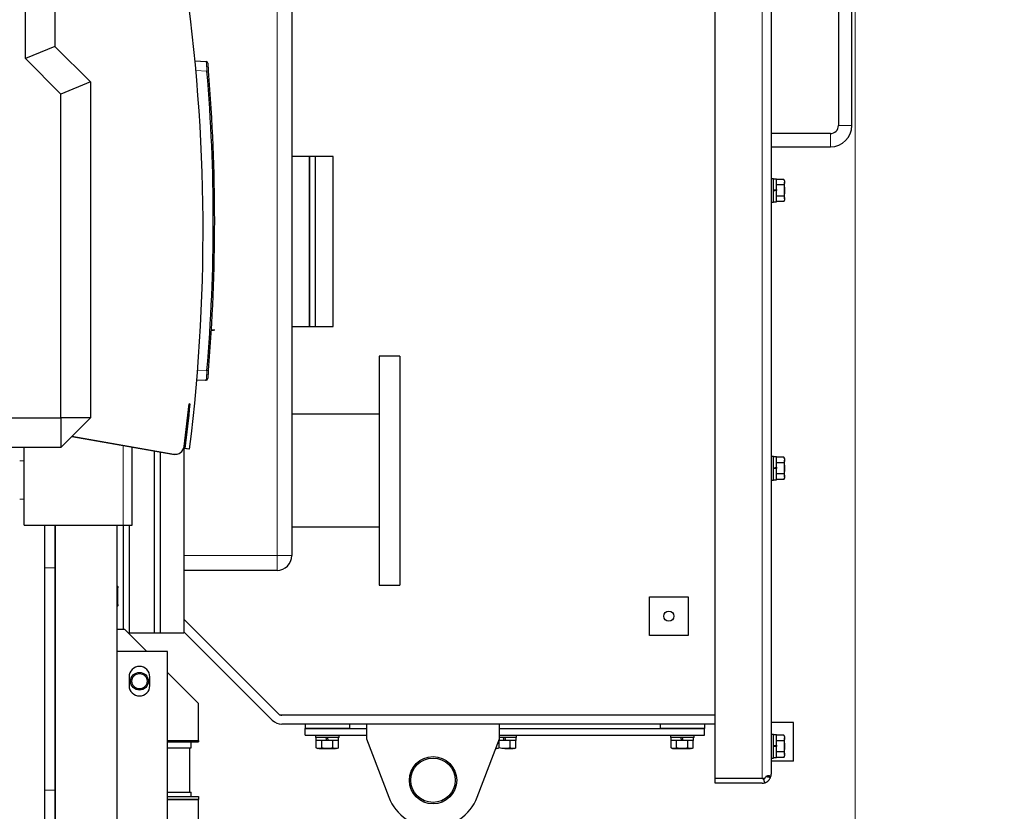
# Model space of a CAD drawing. Header units: millimetres. Extents: x 0 to 29700, y -16 to 21000.
# Tile 286 of 357: x 15467 to 16133, y 17517 to 18053. Entities that reach past the tile are written whole.
import ezdxf

# ---------------------------------------------------------------- set-up
doc = ezdxf.new("R2010")
doc.units = ezdxf.units.MM
doc.layers.add('1', color=7, linetype='Continuous', true_color=0xffffff)
doc.layers.add('254', color=7, linetype='Continuous', true_color=0xffffff)
doc.styles.add('latin_extended', font='simplex.shx')
doc.dimstyles.get("Standard").update_dxf_attribs({"dimtxt": 0.18, "dimasz": 0.18, "dimexe": 0.18, "dimexo": 0.0625, "dimgap": 0.09, "dimtad": 0, "dimtih": 1, "dimtoh": 1, "dimdec": 4, "dimzin": 0, "dimdsep": 46, "dimtxsty": 'Standard', "dimcen": 0.09, "dimadec": 0, "dimazin": 0, "dimtfac": 1, "dimtdec": 4, "dimtofl": 0, "dimtmove": 0, "dimatfit": 3, "dimfxl": 1, "dimtolj": 1, "dimtzin": 0, "dimarcsym": 0})

# ---------------------------------------------------------------- blocks, each defined once
blk = doc.blocks.new('_U1')
at = {"layer": '254', "color": 3, "linetype": 'Continuous', "lineweight": 13, "transparency": 16777216}
for p, q in [((15174.15, 19246.3), (16798.81, 19246.3)), ((16748.81, 19071.3), (16748.81, 16998.8)), ((14722.15, 16823.8), (16798.81, 16823.8))]:
    blk.add_line(p, q, dxfattribs=at)
at = {"layer": '254', "color": 3, "transparency": 16777216}
for points in [[(16777.98, 19071.3), (16719.64, 19071.3), (16748.81, 19246.3)], [(16719.64, 16998.8), (16777.98, 16998.8), (16748.81, 16823.8)]]:
    blk.add_solid(points, dxfattribs=at)
at = {"layer": 'Defpoints', "color": 0, "transparency": 16777216}
for p in [(15124.15, 19246.3), (14672.15, 16823.8), (16748.81, 16823.8)]:
    blk.add_point(p, dxfattribs=at)
at = {"layer": '254', "color": 2, "lineweight": 13, "transparency": 16777216, "insert": (16486.31, 17475.61), "char_height": 175, "attachment_point": 1, "rotation": 90, "style": 'latin_extended'}
blk.add_mtext('\\A1;2422', dxfattribs=at)
blk = doc.blocks.new('_U3')
at = {"layer": '254', "color": 3, "linetype": 'Continuous', "lineweight": 13, "transparency": 16777216}
for p, q in [((13247.15, 17784.3), (13247.15, 19796.3)), ((16032.15, 16012.3), (16032.15, 19796.3)), ((13422.15, 19746.3), (15857.15, 19746.3))]:
    blk.add_line(p, q, dxfattribs=at)
at = {"layer": '254', "color": 3, "transparency": 16777216}
for points in [[(13422.15, 19775.47), (13422.15, 19717.14), (13247.15, 19746.3)], [(15857.15, 19717.14), (15857.15, 19775.47), (16032.15, 19746.3)]]:
    blk.add_solid(points, dxfattribs=at)
at = {"layer": 'Defpoints', "color": 0, "transparency": 16777216}
for p in [(16032.15, 19746.3), (13247.15, 17734.3), (16032.15, 15962.3)]:
    blk.add_point(p, dxfattribs=at)
at = {"layer": '254', "color": 2, "lineweight": 13, "transparency": 16777216, "insert": (14331.32, 20008.8), "char_height": 175, "attachment_point": 1, "style": 'latin_extended'}
blk.add_mtext('\\A1;2785', dxfattribs=at)

msp = doc.modelspace()

# ---------------------------------------------------------------- linework, layer by layer
at = {"layer": '1', "color": 2, "linetype": 'Continuous', "lineweight": 25}
for p, q in [((15937.35, 17539.505), (15937.35, 18523.101)), ((15975.35, 18520.103), (15975.35, 17542.503)), ((15651.15, 18255.303), (15651.15, 17690.303)), ((15490.987, 18113.804), (15490.987, 18034.804)), ((15470.987, 18026.52), (15470.987, 18093.804)), ((16020.85, 18081.303), (16020.85, 17981.303)), ((16029.85, 17981.303), (16029.85, 18081.303)), ((15490.987, 18034.804), (15470.987, 18026.52)), ((15490.987, 18034.804), (15514.987, 18010.804)), ((15494.987, 18002.52), (15470.987, 18026.52)), ((15585.681, 18025.042), (15593.298, 18024.642)), ((15514.987, 18010.804), (15494.987, 18002.52)), ((15514.987, 18010.804), (15514.987, 17783.535)), ((15494.987, 17783.535), (15494.987, 18002.52)), ((16015.35, 17975.803), (15975.35, 17975.803)), ((15975.35, 17966.803), (16015.35, 17966.803)), ((15663.15, 17960.303), (15651.15, 17960.303)), ((15663.15, 17960.303), (15663.15, 17845.303)), ((15663.15, 17845.303), (15663.15, 17960.303)), ((15667.15, 17960.303), (15663.15, 17960.303)), ((15667.15, 17845.303), (15667.15, 17960.303)), ((15667.15, 17845.303), (15667.15, 17960.303)), ((15679.15, 17960.303), (15667.15, 17960.303)), ((15679.15, 17845.303), (15679.15, 17960.303)), ((15976.95, 17945.303), (15975.35, 17945.303)), ((15976.95, 17929.303), (15976.95, 17945.303)), ((15978.95, 17945.003), (15976.95, 17945.003)), ((15978.95, 17938.066), (15978.95, 17945.003)), ((15983.869, 17944.809), (15978.95, 17944.809)), ((15984.45, 17943.803), (15983.869, 17944.809)), ((15976.95, 17937.713), (15978.95, 17938.066)), ((15983.869, 17941.056), (15978.95, 17941.056)), ((15978.95, 17938.066), (15978.95, 17937.246)), ((15984.45, 17943.803), (15984.45, 17942.932)), ((15984.45, 17937.303), (15984.45, 17942.932)), ((15978.95, 17937.246), (15976.95, 17936.893)), ((15978.95, 17929.603), (15978.95, 17937.246)), ((15983.869, 17933.55), (15978.95, 17933.55)), ((15984.45, 17931.674), (15984.45, 17937.303)), ((15984.45, 17931.674), (15984.45, 17930.803)), ((15975.35, 17929.303), (15976.95, 17929.303)), ((15976.95, 17929.603), (15978.95, 17929.603)), ((15983.869, 17929.798), (15978.95, 17929.798)), ((15983.869, 17929.798), (15984.45, 17930.803)), ((15651.15, 17845.303), (15663.15, 17845.303)), ((15663.15, 17845.303), (15667.15, 17845.303)), ((15667.15, 17845.303), (15679.15, 17845.303)), ((15596.728, 17842.849), (15598.226, 17842.849)), ((15596.734, 17842.936), (15599.012, 17842.936)), ((15598.226, 17842.849), (15598.226, 17842.937)), ((15710.15, 17825.303), (15710.15, 17670.303)), ((15724.15, 17825.303), (15710.15, 17825.303)), ((15724.15, 17825.303), (15724.15, 17670.303)), ((15592.512, 17808.953), (15586.876, 17808.658)), ((15593.298, 17809.041), (15586.88, 17808.705)), ((15592.512, 17808.953), (15592.811, 17809.015)), ((15578.318, 17764.078), (15581.852, 17792.862)), ((15582.411, 17792.794), (15581.852, 17792.862)), ((15710.149, 17785.953), (15651.15, 17785.953)), ((15327.998, 17783.535), (15494.987, 17783.535)), ((15514.987, 17783.535), (15494.987, 17763.535)), ((15514.987, 17783.535), (15494.987, 17783.535)), ((15494.987, 17783.535), (15494.987, 17763.535)), ((15502.491, 17771.037), (15571.321, 17758.901)), ((15502.299, 17770.845), (15570.535, 17758.813)), ((15494.987, 17763.535), (15347.998, 17763.535)), ((15470.15, 17710.807), (15470.15, 17763.537)), ((15543.15, 17710.807), (15543.15, 17763.645)), ((15558.15, 17760.999), (15558.15, 17637.803)), ((15558.15, 17760.999), (15558.15, 17637.803)), ((15562.15, 17760.298), (15562.15, 17637.803)), ((15562.15, 17760.298), (15562.15, 17637.803)), ((15578.15, 17763.229), (15578.15, 17637.803)), ((15578.291, 17762.682), (15578.291, 17762.682)), ((15581.268, 17762.308), (15578.291, 17762.677)), ((15582.054, 17762.396), (15579.076, 17762.765)), ((15976.95, 17757.303), (15975.35, 17757.303)), ((15976.95, 17741.303), (15976.95, 17757.303)), ((15978.95, 17757.003), (15976.95, 17757.003)), ((15978.95, 17750.066), (15978.95, 17757.003)), ((15983.869, 17756.809), (15978.95, 17756.809)), ((15983.869, 17753.056), (15978.95, 17753.056)), ((15984.45, 17755.803), (15983.869, 17756.809)), ((15984.45, 17755.803), (15984.45, 17754.932)), ((15984.45, 17749.303), (15984.45, 17754.932)), ((15976.95, 17749.713), (15978.95, 17750.066)), ((15978.95, 17749.246), (15976.95, 17748.893)), ((15978.95, 17750.066), (15978.95, 17749.246)), ((15978.95, 17741.603), (15978.95, 17749.246)), ((15983.869, 17745.55), (15978.95, 17745.55)), ((15984.45, 17743.674), (15984.45, 17749.303)), ((15975.35, 17741.303), (15976.95, 17741.303)), ((15976.95, 17741.603), (15978.95, 17741.603)), ((15983.869, 17741.798), (15978.95, 17741.798)), ((15983.869, 17741.798), (15984.45, 17742.803)), ((15984.45, 17743.674), (15984.45, 17742.803)), ((15470.15, 17710.807), (15537.15, 17710.807)), ((15484.15, 17682.034), (15484.15, 17710.808)), ((15491.15, 17682.034), (15491.15, 17710.808)), ((15491.151, 17710.798), (15491.151, 17298.625)), ((15533.151, 17298.625), (15533.151, 17710.798)), ((15537.15, 17710.809), (15537.15, 17640.312)), ((15537.15, 17710.807), (15543.15, 17710.807)), ((15541.15, 17710.812), (15541.15, 17637.803)), ((15541.15, 17710.812), (15541.15, 17637.803)), ((15651.15, 17709.653), (15710.149, 17709.653)), ((15484.15, 17531.579), (15484.15, 17682.034)), ((15491.15, 17531.579), (15491.15, 17682.034)), ((15641.15, 17680.303), (15578.15, 17680.303)), ((15533.45, 17669.303), (15533.151, 17669.821)), ((15533.45, 17669.303), (15533.45, 17668.432)), ((15533.45, 17662.803), (15533.45, 17668.432)), ((15710.15, 17670.303), (15724.15, 17670.303)), ((15533.45, 17657.174), (15533.45, 17662.803)), ((15893.15, 17662.303), (15919.15, 17662.303)), ((15893.15, 17636.303), (15893.15, 17662.303)), ((15919.15, 17662.303), (15919.15, 17636.303)), ((15533.151, 17655.786), (15533.45, 17656.303)), ((15533.45, 17657.174), (15533.45, 17656.303)), ((15643.15, 17582.303), (15578.15, 17647.303)), ((15642.212, 17583.24), (15578.15, 17647.303)), ((15538.15, 17640.303), (15533.151, 17640.303)), ((15553.15, 17625.302), (15538.15, 17640.303)), ((15637.97, 17578.998), (15578.151, 17638.817)), ((15541.15, 17637.803), (15540.65, 17637.803)), ((15558.15, 17637.803), (15541.15, 17637.803)), ((15562.15, 17637.803), (15558.15, 17637.803)), ((15578.15, 17637.803), (15562.15, 17637.803)), ((15919.15, 17636.303), (15893.15, 17636.303)), ((15567.15, 17625.303), (15533.151, 17625.303)), ((15567.15, 17465.303), (15567.15, 17625.303)), ((15588.15, 17590.303), (15567.15, 17611.303)), ((15541.15, 17608.303), (15541.15, 17602.303)), ((15555.15, 17602.303), (15555.15, 17608.303)), ((15588.15, 17565.303), (15588.15, 17590.303)), ((15937.345, 17582.303), (15643.15, 17582.303)), ((15937.347, 17582.303), (15644.475, 17582.303)), ((15937.347, 17576.303), (15644.475, 17576.303)), ((15660.15, 17576.303), (15660.15, 17573.303)), ((15690.15, 17573.303), (15660.15, 17573.303)), ((15660.15, 17568.803), (15660.15, 17573.303)), ((15660.15, 17573.303), (15701.654, 17573.303)), ((15690.15, 17576.303), (15690.15, 17573.303)), ((15690.15, 17576.303), (15690.15, 17573.303)), ((15690.15, 17573.303), (15701.65, 17573.303)), ((15791.65, 17576.303), (15701.65, 17576.303)), ((15701.65, 17576.303), (15701.65, 17566.303)), ((15791.65, 17566.303), (15791.65, 17576.303)), ((15791.652, 17573.303), (15900.15, 17573.303)), ((15791.652, 17573.303), (15930.15, 17573.303)), ((15900.15, 17576.303), (15900.15, 17573.303)), ((15900.15, 17576.303), (15900.15, 17573.303)), ((15930.15, 17573.303), (15900.15, 17573.303)), ((15930.15, 17576.303), (15930.15, 17573.303)), ((15930.15, 17568.803), (15930.15, 17573.303)), ((15990.35, 17577.303), (15975.35, 17577.303)), ((15990.35, 17551.303), (15990.35, 17577.303)), ((15567.15, 17565.303), (15588.15, 17565.303)), ((15567.15, 17565.303), (15588.15, 17565.303)), ((15588.15, 17565.303), (15588.15, 17564.303)), ((15660.15, 17568.803), (15701.654, 17568.803)), ((15667.15, 17568.803), (15667.15, 17567.203)), ((15683.15, 17567.203), (15667.15, 17567.203)), ((15667.45, 17567.203), (15667.45, 17565.203)), ((15674.74, 17565.203), (15667.45, 17565.203)), ((15667.644, 17560.284), (15667.644, 17565.203)), ((15671.397, 17560.284), (15671.397, 17565.203)), ((15674.74, 17565.203), (15674.387, 17567.203)), ((15675.56, 17565.203), (15674.74, 17565.203)), ((15675.207, 17567.203), (15675.56, 17565.203)), ((15682.85, 17565.203), (15675.56, 17565.203)), ((15678.902, 17560.284), (15678.902, 17565.203)), ((15682.655, 17560.284), (15682.655, 17565.203)), ((15682.85, 17565.203), (15682.85, 17567.203)), ((15683.15, 17567.203), (15683.15, 17568.803)), ((15701.65, 17566.303), (15716.769, 17526.852)), ((15776.53, 17526.852), (15791.65, 17566.303)), ((15794.74, 17565.203), (15791.228, 17565.203)), ((15791.397, 17560.284), (15791.397, 17565.203)), ((15803.15, 17567.203), (15791.649, 17567.203)), ((15791.652, 17568.803), (15930.15, 17568.803)), ((15794.74, 17565.203), (15794.387, 17567.203)), ((15795.56, 17565.203), (15794.74, 17565.203)), ((15795.207, 17567.203), (15795.56, 17565.203)), ((15802.85, 17565.203), (15795.56, 17565.203)), ((15798.902, 17560.284), (15798.902, 17565.203)), ((15802.655, 17560.284), (15802.655, 17565.203)), ((15802.85, 17565.203), (15802.85, 17567.203)), ((15803.15, 17567.203), (15803.15, 17568.803)), ((15907.15, 17568.803), (15907.15, 17567.203)), ((15923.15, 17567.203), (15907.15, 17567.203)), ((15907.45, 17567.203), (15907.45, 17565.203)), ((15914.74, 17565.203), (15907.45, 17565.203)), ((15907.644, 17560.284), (15907.644, 17565.203)), ((15911.397, 17560.284), (15911.397, 17565.203)), ((15914.74, 17565.203), (15914.387, 17567.203)), ((15915.56, 17565.203), (15914.74, 17565.203)), ((15915.207, 17567.203), (15915.56, 17565.203)), ((15922.85, 17565.203), (15915.56, 17565.203)), ((15918.902, 17560.284), (15918.902, 17565.203)), ((15922.655, 17560.284), (15922.655, 17565.203)), ((15922.85, 17565.203), (15922.85, 17567.203)), ((15923.15, 17567.203), (15923.15, 17568.803)), ((15976.95, 17569.303), (15975.35, 17569.303)), ((15976.95, 17553.303), (15976.95, 17569.303)), ((15978.95, 17569.003), (15976.95, 17569.003)), ((15978.95, 17562.066), (15978.95, 17569.003)), ((15983.869, 17568.809), (15978.95, 17568.809)), ((15983.869, 17565.056), (15978.95, 17565.056)), ((15984.45, 17567.803), (15983.869, 17568.809)), ((15984.45, 17567.803), (15984.45, 17566.932)), ((15984.45, 17561.303), (15984.45, 17566.932)), ((15567.15, 17564.303), (15588.15, 17564.303)), ((15567.152, 17560.303), (15583.15, 17560.303)), ((15582.15, 17530.303), (15582.15, 17560.303)), ((15583.15, 17560.303), (15583.15, 17564.303)), ((15667.644, 17560.284), (15668.65, 17559.703)), ((15669.52, 17559.703), (15668.65, 17559.703)), ((15669.52, 17559.703), (15675.15, 17559.703)), ((15675.15, 17559.703), (15680.779, 17559.703)), ((15681.65, 17559.703), (15680.779, 17559.703)), ((15681.65, 17559.703), (15682.655, 17560.284)), ((15789.12, 17559.703), (15789.52, 17559.703)), ((15795.15, 17559.703), (15800.779, 17559.703)), ((15801.65, 17559.703), (15800.779, 17559.703)), ((15801.65, 17559.703), (15802.655, 17560.284)), ((15907.644, 17560.284), (15908.65, 17559.703)), ((15908.65, 17559.703), (15909.52, 17559.703)), ((15909.52, 17559.703), (15915.15, 17559.703)), ((15915.15, 17559.703), (15920.779, 17559.703)), ((15921.65, 17559.703), (15920.779, 17559.703)), ((15921.65, 17559.703), (15922.655, 17560.284)), ((15976.95, 17561.713), (15978.95, 17562.066)), ((15978.95, 17561.246), (15976.95, 17560.893)), ((15978.95, 17562.066), (15978.95, 17561.246)), ((15978.95, 17553.603), (15978.95, 17561.246)), ((15984.45, 17555.674), (15984.45, 17561.303)), ((15975.35, 17553.303), (15976.95, 17553.303)), ((15990.35, 17551.303), (15975.35, 17551.303)), ((15976.95, 17553.603), (15978.95, 17553.603)), ((15983.869, 17557.55), (15978.95, 17557.55)), ((15983.869, 17553.798), (15978.95, 17553.798)), ((15983.869, 17553.798), (15984.45, 17554.803)), ((15984.45, 17555.674), (15984.45, 17554.803)), ((15491.149, 17539.517), (15491.15, 17539.52)), ((15969.15, 17539.505), (15937.35, 17539.505)), ((15969.15, 17539.503), (15937.35, 17539.503)), ((15937.35, 17536.303), (15937.35, 17539.503)), ((15969.15, 17539.505), (15970.951, 17539.505)), ((15970.061, 17539.503), (15969.15, 17539.503)), ((15970.951, 17536.571), (15970.061, 17539.503)), ((15484.15, 17455.168), (15484.15, 17531.579)), ((15491.15, 17455.168), (15491.15, 17531.579)), ((15969.15, 17536.303), (15937.35, 17536.303)), ((15567.149, 17527.303), (15588.021, 17527.303)), ((15588.021, 17525.303), (15567.149, 17525.303)), ((15567.149, 17525.303), (15588.021, 17525.303)), ((15567.152, 17530.303), (15583.15, 17530.303)), ((15583.15, 17527.303), (15583.15, 17530.303)), ((15588.021, 17527.303), (15588.021, 17525.303)), ((15588.021, 17500.303), (15588.021, 17525.303))]:
    msp.add_line(p, q, dxfattribs=at)
at = {"layer": '1', "color": 4, "linetype": 'Continuous', "lineweight": 13}
for p, q in [((15969.15, 17539.505), (15969.15, 18523.101)), ((15641.15, 17690.303), (15641.15, 18255.303)), ((15593.779, 18018.126), (15586.288, 18018.519)), ((16029.85, 17981.303), (16020.85, 17981.303)), ((16015.35, 17966.803), (16015.35, 17975.803)), ((15587.414, 17815.224), (15593.779, 17815.557)), ((15537.15, 17710.807), (15537.15, 17764.703)), ((15467.15, 17754.516), (15470.15, 17754.516)), ((15467.15, 17728.5), (15470.15, 17728.5)), ((15578.15, 17690.303), (15641.15, 17690.303)), ((15651.15, 17690.303), (15641.15, 17690.303)), ((15641.15, 17680.303), (15641.15, 17690.303)), ((15491.15, 17682.034), (15484.15, 17682.034)), ((15491.15, 17531.579), (15484.15, 17531.579))]:
    msp.add_line(p, q, dxfattribs=at)
at = {"layer": '1', "color": 2, "linetype": 'Continuous', "lineweight": 25}
for centre, radius in [((15906.15, 17649.303), 3.4), ((15548.15, 17605.303), 6), ((15548.15, 17605.303), 5.15), ((15746.65, 17538.303), 16), ((15746.65, 17538.303), 15)]:
    msp.add_circle(centre, radius, dxfattribs=at)
for centre, radius, start, end in [((14388.172, 17910.231), 1203, 352.941167, 8.823765), ((15593.246, 18023.644), 1, 5.110451, 87), ((14399.064, 17916.842), 1199, 355.154216, 4.845784), ((14399.012, 17916.842), 1200, 355.154216, 4.845784), ((16015.35, 17981.303), 14.5, 270, 0), ((16015.35, 17981.303), 5.5, 270, 0), ((15593.246, 17810.04), 1, 273, 354.889549), ((14388.172, 17910.231), 1200, 352.941167, 354.383788), ((14387.386, 17910.143), 1200, 352.941167, 353.888879), ((14387.386, 17910.148), 1200, 352.941167, 353.88685), ((15573.904, 17767.409), 5, 336.197044, 343.341237), ((15571.577, 17764.722), 6, 260, 280.156297), ((15572.363, 17764.81), 6, 260, 353.000001), ((15641.15, 17690.303), 10, 270, 0), ((15548.15, 17608.303), 7, 0, 180), ((15548.15, 17602.303), 7, 180, 0), ((15644.475, 17585.503), 9.2, 225, 270), ((15644.475, 17585.503), 3.2, 225, 270), ((15969.15, 17542.503), 6.2, 339.201143, 0), ((15969.15, 17542.503), 6.2, 270, 286.890885), ((15746.65, 17538.303), 32, 200.968567, 339.031433)]:
    msp.add_arc(centre, radius, start, end, dxfattribs=at)
at = {"layer": '1', "color": 4, "linetype": 'Continuous', "lineweight": 13}
for centre, major_axis, start_param, end_param in [((15593.726, 18018.126), (0.996, 0.084), 4.7645615, 6.2831853), ((15593.726, 17815.557), (0.996, -0.084), 0, 1.5186238)]:
    msp.add_ellipse(centre, major_axis=major_axis, ratio=0.0044271, start_param=start_param, end_param=end_param, dxfattribs=at)
at = {"layer": '1', "color": 2, "linetype": 'Continuous', "lineweight": 25}
msp.add_ellipse((15969.15, 17542.503), major_axis=(6.2, 0), ratio=0.9993333, start_param=5.9201768, end_param=6.2831853, dxfattribs=at)
at = {"layer": '1', "color": 4, "linetype": 'Continuous', "lineweight": 13}
for points, knots in [([(15593.298, 18024.642), (15593.3, 18024.642), (15593.305, 18024.621), (15593.312, 18024.557), (15593.318, 18024.504), (15593.319, 18024.493), (15593.322, 18024.469), (15593.325, 18024.432), (15593.329, 18024.389), (15593.338, 18024.295), (15593.351, 18024.151), (15593.367, 18023.968), (15593.377, 18023.842), (15593.379, 18023.816), (15593.383, 18023.763), (15593.386, 18023.736), (15593.392, 18023.652), (15593.397, 18023.595), (15593.411, 18023.416), (15593.431, 18023.161), (15593.452, 18022.875), (15593.469, 18022.649), (15593.475, 18022.572), (15593.484, 18022.453), (15593.487, 18022.412), (15593.493, 18022.331), (15593.496, 18022.29), (15593.511, 18022.082), (15593.523, 18021.91), (15593.548, 18021.556), (15593.574, 18021.192), (15593.601, 18020.808), (15593.618, 18020.562), (15593.621, 18020.512), (15593.628, 18020.412), (15593.631, 18020.362), (15593.642, 18020.21), (15593.648, 18020.109), (15593.669, 18019.803), (15593.696, 18019.392), (15593.724, 18018.974), (15593.751, 18018.553), (15593.765, 18018.34), (15593.779, 18018.126)], [0, 0, 0, 0, 0.0625, 0.125, 0.125, 0.140625, 0.140625, 0.15625, 0.1875, 0.1875, 0.25, 0.3125, 0.3125, 0.328125, 0.328125, 0.34375, 0.34375, 0.375, 0.375, 0.4375, 0.5, 0.5, 0.53125, 0.53125, 0.546875, 0.546875, 0.5625, 0.5625, 0.625, 0.625, 0.6875, 0.75, 0.75, 0.765625, 0.765625, 0.78125, 0.78125, 0.8125, 0.8125, 0.875, 0.9375, 0.9375, 1, 1, 1, 1]), ([(15593.779, 17815.557), (15593.765, 17815.343), (15593.737, 17814.916), (15593.71, 17814.494), (15593.692, 17814.232), (15593.689, 17814.179), (15593.682, 17814.075), (15593.672, 17813.919), (15593.661, 17813.765), (15593.641, 17813.46), (15593.614, 17813.062), (15593.587, 17812.678), (15593.567, 17812.395), (15593.561, 17812.302), (15593.551, 17812.164), (15593.548, 17812.118), (15593.541, 17812.028), (15593.538, 17811.983), (15593.522, 17811.761), (15593.498, 17811.419), (15593.474, 17811.104), (15593.458, 17810.878), (15593.452, 17810.805), (15593.444, 17810.697), (15593.441, 17810.661), (15593.436, 17810.591), (15593.433, 17810.556), (15593.42, 17810.386), (15593.41, 17810.258), (15593.392, 17810.022), (15593.383, 17809.912), (15593.366, 17809.712), (15593.359, 17809.62), (15593.35, 17809.518), (15593.348, 17809.498), (15593.345, 17809.459), (15593.343, 17809.44), (15593.338, 17809.386), (15593.335, 17809.352), (15593.326, 17809.259), (15593.316, 17809.156), (15593.308, 17809.094), (15593.302, 17809.052), (15593.3, 17809.041), (15593.298, 17809.041)], [0, 0, 0, 0, 0.0625, 0.125, 0.125, 0.140625, 0.140625, 0.15625, 0.1875, 0.1875, 0.25, 0.3125, 0.3125, 0.34375, 0.34375, 0.359375, 0.359375, 0.375, 0.375, 0.4375, 0.5, 0.5, 0.53125, 0.53125, 0.546875, 0.546875, 0.5625, 0.5625, 0.625, 0.625, 0.6875, 0.6875, 0.75, 0.75, 0.765625, 0.765625, 0.78125, 0.78125, 0.8125, 0.8125, 0.875, 0.9375, 0.9375, 1, 1, 1, 1])]:
    msp.add_open_spline(points, degree=3, knots=knots, dxfattribs=at)
at = {"layer": '1', "color": 2, "linetype": 'Continuous', "lineweight": 25}
for points, degree, knots in [([(15594.242, 18023.733), (15594.242, 18023.731), (15594.243, 18023.713), (15594.248, 18023.661), (15594.252, 18023.616), (15594.253, 18023.607), (15594.255, 18023.586), (15594.256, 18023.576), (15594.259, 18023.542), (15594.261, 18023.518), (15594.268, 18023.439), (15594.279, 18023.317), (15594.293, 18023.161), (15594.302, 18023.054), (15594.304, 18023.032), (15594.308, 18022.987), (15594.31, 18022.964), (15594.316, 18022.893), (15594.321, 18022.844), (15594.334, 18022.692), (15594.353, 18022.476), (15594.375, 18022.234), (15594.392, 18022.042), (15594.4, 18021.944), (15594.409, 18021.841), (15594.415, 18021.772), (15594.418, 18021.737), (15594.434, 18021.561), (15594.447, 18021.415), (15594.473, 18021.116), (15594.5, 18020.807), (15594.528, 18020.482), (15594.546, 18020.273), (15594.55, 18020.231), (15594.557, 18020.146), (15594.561, 18020.104), (15594.572, 18019.975), (15594.579, 18019.89), (15594.601, 18019.631), (15594.631, 18019.283), (15594.662, 18018.929), (15594.684, 18018.661), (15594.696, 18018.527), (15594.707, 18018.392), (15594.715, 18018.301), (15594.719, 18018.256), (15594.723, 18018.211)], 3, [0, 0, 0, 0, 0.058144, 0.1209344, 0.1209344, 0.136632, 0.136632, 0.1523296, 0.1523296, 0.1837248, 0.1837248, 0.2465152, 0.3093056, 0.3093056, 0.3250032, 0.3250032, 0.3407008, 0.3407008, 0.372096, 0.372096, 0.4348864, 0.4976768, 0.4976768, 0.529072, 0.5447696, 0.5447696, 0.5604672, 0.5604672, 0.6232576, 0.6232576, 0.686048, 0.7488384, 0.7488384, 0.764536, 0.764536, 0.7802336, 0.7802336, 0.8116288, 0.8116288, 0.8744192, 0.9372096, 0.9372096, 0.9686048, 0.9843024, 0.9843024, 1, 1, 1, 1]), ([(15983.869, 17944.809), (15984.046, 17944.502), (15984.192, 17944.193), (15984.344, 17943.725), (15984.383, 17943.568), (15984.436, 17943.252), (15984.45, 17943.092), (15984.45, 17942.932)], 3, [0, 0, 0, 0, 0.5, 0.5, 0.75, 0.75, 1, 1, 1, 1]), ([(15984.45, 17942.932), (15984.45, 17942.772), (15984.436, 17942.613), (15984.383, 17942.297), (15984.344, 17942.14), (15984.192, 17941.671), (15984.046, 17941.363), (15983.869, 17941.056)], 3, [0, 0, 0, 0, 0.25, 0.25, 0.5, 0.5, 1, 1, 1, 1]), ([(15983.869, 17941.056), (15984.046, 17940.443), (15984.192, 17939.825), (15984.344, 17938.888), (15984.383, 17938.574), (15984.436, 17937.942), (15984.45, 17937.623), (15984.45, 17937.303)], 3, [0, 0, 0, 0, 0.5, 0.5, 0.75, 0.75, 1, 1, 1, 1]), ([(15984.45, 17937.303), (15984.45, 17936.983), (15984.436, 17936.665), (15984.383, 17936.033), (15984.344, 17935.719), (15984.192, 17934.781), (15984.046, 17934.163), (15983.869, 17933.55)], 3, [0, 0, 0, 0, 0.25, 0.25, 0.5, 0.5, 1, 1, 1, 1]), ([(15983.869, 17933.55), (15984.046, 17933.244), (15984.192, 17932.935), (15984.344, 17932.466), (15984.383, 17932.309), (15984.436, 17931.993), (15984.45, 17931.834), (15984.45, 17931.674)], 3, [0, 0, 0, 0, 0.5, 0.5, 0.75, 0.75, 1, 1, 1, 1]), ([(15984.45, 17931.674), (15984.45, 17931.514), (15984.436, 17931.355), (15984.383, 17931.039), (15984.344, 17930.882), (15984.192, 17930.413), (15984.046, 17930.104), (15983.869, 17929.798)], 3, [0, 0, 0, 0, 0.25, 0.25, 0.5, 0.5, 1, 1, 1, 1]), ([(15594.723, 17815.473), (15594.707, 17815.292), (15594.677, 17814.931), (15594.646, 17814.574), (15594.627, 17814.352), (15594.623, 17814.307), (15594.616, 17814.219), (15594.612, 17814.175), (15594.601, 17814.044), (15594.593, 17813.957), (15594.571, 17813.699), (15594.542, 17813.361), (15594.514, 17813.036), (15594.493, 17812.797), (15594.486, 17812.718), (15594.476, 17812.601), (15594.472, 17812.562), (15594.466, 17812.486), (15594.462, 17812.448), (15594.446, 17812.26), (15594.421, 17811.97), (15594.397, 17811.703), (15594.38, 17811.511), (15594.372, 17811.417), (15594.364, 17811.327), (15594.359, 17811.267), (15594.356, 17811.238), (15594.343, 17811.093), (15594.334, 17810.985), (15594.316, 17810.784), (15594.308, 17810.691), (15594.293, 17810.521), (15594.286, 17810.443), (15594.278, 17810.356), (15594.276, 17810.339), (15594.273, 17810.306), (15594.272, 17810.29), (15594.268, 17810.244), (15594.265, 17810.215), (15594.258, 17810.136), (15594.25, 17810.049), (15594.246, 17809.995), (15594.243, 17809.969), (15594.243, 17809.962), (15594.242, 17809.953), (15594.242, 17809.951), (15594.242, 17809.951)], 3, [0, 0, 0, 0, 0.0627197, 0.1254395, 0.1254395, 0.1411194, 0.1411194, 0.1567993, 0.1567993, 0.1881592, 0.1881592, 0.2508789, 0.3135986, 0.3135986, 0.3449585, 0.3449585, 0.3606384, 0.3606384, 0.3763184, 0.3763184, 0.4390381, 0.5017578, 0.5017578, 0.5331177, 0.5487976, 0.5487976, 0.5644775, 0.5644775, 0.6271973, 0.6271973, 0.689917, 0.689917, 0.7526367, 0.7526367, 0.7683167, 0.7683167, 0.7839966, 0.7839966, 0.8153565, 0.8153565, 0.8780762, 0.9407959, 0.9407959, 0.9721558, 0.9721558, 1, 1, 1, 1]), ([(15983.869, 17756.809), (15984.046, 17756.502), (15984.192, 17756.193), (15984.344, 17755.725), (15984.383, 17755.568), (15984.436, 17755.252), (15984.45, 17755.092), (15984.45, 17754.932)], 3, [0, 0, 0, 0, 0.5, 0.5, 0.75, 0.75, 1, 1, 1, 1]), ([(15984.45, 17754.932), (15984.45, 17754.772), (15984.436, 17754.613), (15984.383, 17754.297), (15984.344, 17754.14), (15984.192, 17753.671), (15984.046, 17753.363), (15983.869, 17753.056)], 3, [0, 0, 0, 0, 0.25, 0.25, 0.5, 0.5, 1, 1, 1, 1]), ([(15983.869, 17753.056), (15984.046, 17752.443), (15984.192, 17751.825), (15984.344, 17750.888), (15984.383, 17750.574), (15984.436, 17749.942), (15984.45, 17749.623), (15984.45, 17749.303)], 3, [0, 0, 0, 0, 0.5, 0.5, 0.75, 0.75, 1, 1, 1, 1]), ([(15984.45, 17749.303), (15984.45, 17748.983), (15984.436, 17748.665), (15984.383, 17748.033), (15984.344, 17747.719), (15984.192, 17746.781), (15984.046, 17746.163), (15983.869, 17745.55)], 3, [0, 0, 0, 0, 0.25, 0.25, 0.5, 0.5, 1, 1, 1, 1]), ([(15983.869, 17745.55), (15984.046, 17745.244), (15984.192, 17744.935), (15984.344, 17744.466), (15984.383, 17744.309), (15984.436, 17743.993), (15984.45, 17743.834), (15984.45, 17743.674)], 3, [0, 0, 0, 0, 0.5, 0.5, 0.75, 0.75, 1, 1, 1, 1]), ([(15984.45, 17743.674), (15984.45, 17743.514), (15984.436, 17743.355), (15984.383, 17743.039), (15984.344, 17742.882), (15984.192, 17742.413), (15984.046, 17742.104), (15983.869, 17741.798)], 3, [0, 0, 0, 0, 0.25, 0.25, 0.5, 0.5, 1, 1, 1, 1]), ([(15983.869, 17568.809), (15984.046, 17568.502), (15984.192, 17568.193), (15984.344, 17567.725), (15984.383, 17567.568), (15984.436, 17567.252), (15984.45, 17567.092), (15984.45, 17566.932)], 3, [0, 0, 0, 0, 0.5, 0.5, 0.75, 0.75, 1, 1, 1, 1]), ([(15984.45, 17566.932), (15984.45, 17566.772), (15984.436, 17566.613), (15984.383, 17566.297), (15984.344, 17566.14), (15984.192, 17565.671), (15984.046, 17565.363), (15983.869, 17565.056)], 3, [0, 0, 0, 0, 0.25, 0.25, 0.5, 0.5, 1, 1, 1, 1]), ([(15983.869, 17565.056), (15984.046, 17564.443), (15984.192, 17563.825), (15984.344, 17562.888), (15984.383, 17562.574), (15984.436, 17561.942), (15984.45, 17561.623), (15984.45, 17561.303)], 3, [0, 0, 0, 0, 0.5, 0.5, 0.75, 0.75, 1, 1, 1, 1]), ([(15669.52, 17559.703), (15669.36, 17559.703), (15669.201, 17559.717), (15668.885, 17559.77), (15668.728, 17559.809), (15668.26, 17559.961), (15667.951, 17560.107), (15667.644, 17560.284)], 3, [0, 0, 0, 0, 0.25, 0.25, 0.5, 0.5, 1, 1, 1, 1]), ([(15671.397, 17560.284), (15671.09, 17560.107), (15670.781, 17559.961), (15670.313, 17559.809), (15670.156, 17559.77), (15669.84, 17559.717), (15669.681, 17559.703), (15669.52, 17559.703)], 3, [0, 0, 0, 0, 0.5, 0.5, 0.75, 0.75, 1, 1, 1, 1]), ([(15675.15, 17559.703), (15674.829, 17559.703), (15674.511, 17559.717), (15673.879, 17559.77), (15673.565, 17559.809), (15672.628, 17559.961), (15672.01, 17560.107), (15671.397, 17560.284)], 3, [0, 0, 0, 0, 0.25, 0.25, 0.5, 0.5, 1, 1, 1, 1]), ([(15678.902, 17560.284), (15678.289, 17560.107), (15677.671, 17559.961), (15676.734, 17559.809), (15676.42, 17559.77), (15675.788, 17559.717), (15675.47, 17559.703), (15675.15, 17559.703)], 3, [0, 0, 0, 0, 0.5, 0.5, 0.75, 0.75, 1, 1, 1, 1]), ([(15680.779, 17559.703), (15680.619, 17559.703), (15680.46, 17559.717), (15680.144, 17559.77), (15679.986, 17559.809), (15679.518, 17559.961), (15679.209, 17560.107), (15678.902, 17560.284)], 3, [0, 0, 0, 0, 0.25, 0.25, 0.5, 0.5, 1, 1, 1, 1]), ([(15682.655, 17560.284), (15682.349, 17560.107), (15682.04, 17559.961), (15681.571, 17559.809), (15681.414, 17559.77), (15681.098, 17559.717), (15680.939, 17559.703), (15680.779, 17559.703)], 3, [0, 0, 0, 0, 0.5, 0.5, 0.75, 0.75, 1, 1, 1, 1]), ([(15791.397, 17560.284), (15791.09, 17560.107), (15790.781, 17559.961), (15790.313, 17559.809), (15790.156, 17559.77), (15789.84, 17559.717), (15789.681, 17559.703), (15789.52, 17559.703)], 3, [0, 0, 0, 0, 0.5, 0.5, 0.75, 0.75, 1, 1, 1, 1]), ([(15795.15, 17559.703), (15794.829, 17559.703), (15794.511, 17559.717), (15793.879, 17559.77), (15793.565, 17559.809), (15792.628, 17559.961), (15792.01, 17560.107), (15791.397, 17560.284)], 3, [0, 0, 0, 0, 0.25, 0.25, 0.5, 0.5, 1, 1, 1, 1]), ([(15798.902, 17560.284), (15798.289, 17560.107), (15797.671, 17559.961), (15796.734, 17559.809), (15796.42, 17559.77), (15795.788, 17559.717), (15795.47, 17559.703), (15795.15, 17559.703)], 3, [0, 0, 0, 0, 0.5, 0.5, 0.75, 0.75, 1, 1, 1, 1]), ([(15800.779, 17559.703), (15800.619, 17559.703), (15800.46, 17559.717), (15800.144, 17559.77), (15799.986, 17559.809), (15799.518, 17559.961), (15799.209, 17560.107), (15798.902, 17560.284)], 3, [0, 0, 0, 0, 0.25, 0.25, 0.5, 0.5, 1, 1, 1, 1]), ([(15802.655, 17560.284), (15802.349, 17560.107), (15802.04, 17559.961), (15801.571, 17559.809), (15801.414, 17559.77), (15801.098, 17559.717), (15800.939, 17559.703), (15800.779, 17559.703)], 3, [0, 0, 0, 0, 0.5, 0.5, 0.75, 0.75, 1, 1, 1, 1]), ([(15909.52, 17559.703), (15909.36, 17559.703), (15909.201, 17559.717), (15908.885, 17559.77), (15908.728, 17559.809), (15908.26, 17559.961), (15907.951, 17560.107), (15907.644, 17560.284)], 3, [0, 0, 0, 0, 0.25, 0.25, 0.5, 0.5, 1, 1, 1, 1]), ([(15911.397, 17560.284), (15911.09, 17560.107), (15910.781, 17559.961), (15910.313, 17559.809), (15910.156, 17559.77), (15909.84, 17559.717), (15909.681, 17559.703), (15909.52, 17559.703)], 3, [0, 0, 0, 0, 0.5, 0.5, 0.75, 0.75, 1, 1, 1, 1]), ([(15915.15, 17559.703), (15914.829, 17559.703), (15914.511, 17559.717), (15913.879, 17559.77), (15913.565, 17559.809), (15912.628, 17559.961), (15912.01, 17560.107), (15911.397, 17560.284)], 3, [0, 0, 0, 0, 0.25, 0.25, 0.5, 0.5, 1, 1, 1, 1]), ([(15918.902, 17560.284), (15918.289, 17560.107), (15917.671, 17559.961), (15916.734, 17559.809), (15916.42, 17559.77), (15915.788, 17559.717), (15915.47, 17559.703), (15915.15, 17559.703)], 3, [0, 0, 0, 0, 0.5, 0.5, 0.75, 0.75, 1, 1, 1, 1]), ([(15920.779, 17559.703), (15920.619, 17559.703), (15920.46, 17559.717), (15920.144, 17559.77), (15919.986, 17559.809), (15919.518, 17559.961), (15919.209, 17560.107), (15918.902, 17560.284)], 3, [0, 0, 0, 0, 0.25, 0.25, 0.5, 0.5, 1, 1, 1, 1]), ([(15922.655, 17560.284), (15922.349, 17560.107), (15922.04, 17559.961), (15921.571, 17559.809), (15921.414, 17559.77), (15921.098, 17559.717), (15920.939, 17559.703), (15920.779, 17559.703)], 3, [0, 0, 0, 0, 0.5, 0.5, 0.75, 0.75, 1, 1, 1, 1]), ([(15984.45, 17561.303), (15984.45, 17560.983), (15984.436, 17560.665), (15984.383, 17560.033), (15984.344, 17559.719), (15984.192, 17558.781), (15984.046, 17558.163), (15983.869, 17557.55)], 3, [0, 0, 0, 0, 0.25, 0.25, 0.5, 0.5, 1, 1, 1, 1]), ([(15983.869, 17557.55), (15984.046, 17557.244), (15984.192, 17556.935), (15984.344, 17556.466), (15984.383, 17556.309), (15984.436, 17555.993), (15984.45, 17555.834), (15984.45, 17555.674)], 3, [0, 0, 0, 0, 0.5, 0.5, 0.75, 0.75, 1, 1, 1, 1]), ([(15984.45, 17555.674), (15984.45, 17555.514), (15984.436, 17555.355), (15984.383, 17555.039), (15984.344, 17554.882), (15984.192, 17554.413), (15984.046, 17554.104), (15983.869, 17553.798)], 3, [0, 0, 0, 0, 0.25, 0.25, 0.5, 0.5, 1, 1, 1, 1]), ([(15974.946, 17540.303), (15974.916, 17540.392), (15974.881, 17540.478), (15974.8, 17540.639), (15974.754, 17540.715), (15974.595, 17540.926), (15974.464, 17541.044), (15974.224, 17541.178), (15974.137, 17541.215), (15973.95, 17541.273), (15973.8, 17541.305), (15973.636, 17541.316), (15973.552, 17541.318), (15973.523, 17541.318), (15973.466, 17541.317), (15973.322, 17541.311), (15973.055, 17541.275), (15972.813, 17541.209), (15972.573, 17541.128), (15972.454, 17541.08), (15972.221, 17540.97), (15972.107, 17540.909), (15971.889, 17540.774), (15971.785, 17540.701), (15971.492, 17540.467), (15971.324, 17540.291), (15971.133, 17540.008), (15971.08, 17539.911), (15970.997, 17539.711), (15970.967, 17539.609), (15970.951, 17539.505)], 3, [0, 0, 0, 0, 0.0625, 0.0625, 0.125, 0.125, 0.25, 0.25, 0.3125, 0.3125, 0.375, 0.40625, 0.40625, 0.421875, 0.421875, 0.4375, 0.5, 0.5625, 0.5625, 0.625, 0.625, 0.6875, 0.6875, 0.75, 0.75, 0.875, 0.875, 0.9375, 0.9375, 1, 1, 1, 1]), ([(15970.951, 17536.571), (15970.967, 17536.576), (15970.997, 17536.585), (15971.08, 17536.611), (15971.133, 17536.629), (15971.324, 17536.695), (15971.492, 17536.759), (15971.785, 17536.89), (15971.889, 17536.94), (15972.107, 17537.053), (15972.221, 17537.116), (15972.454, 17537.255), (15972.573, 17537.332), (15972.813, 17537.499), (15973.055, 17537.681), (15973.322, 17537.914), (15973.466, 17538.052), (15973.523, 17538.109), (15973.552, 17538.137), (15973.636, 17538.223), (15973.8, 17538.397), (15973.95, 17538.577), (15974.137, 17538.817), (15974.224, 17538.938), (15974.464, 17539.297), (15974.595, 17539.53), (15974.754, 17539.849), (15974.8, 17539.95), (15974.881, 17540.138), (15974.916, 17540.224), (15974.946, 17540.302)], 3, [0, 0, 0, 0, 0.0625, 0.0625, 0.125, 0.125, 0.25, 0.25, 0.3125, 0.3125, 0.375, 0.375, 0.4375, 0.4375, 0.5, 0.5625, 0.578125, 0.578125, 0.59375, 0.59375, 0.625, 0.6875, 0.6875, 0.75, 0.75, 0.875, 0.875, 0.9375, 0.9375, 1, 1, 1, 1]), ([(15971.741, 17540.993), (15971.77, 17540.986), (15971.828, 17540.971), (15971.917, 17540.949), (15972.008, 17540.927), (15972.103, 17540.904), (15972.2, 17540.88), (15972.301, 17540.857), (15972.404, 17540.832), (15972.51, 17540.808), (15972.619, 17540.783), (15972.731, 17540.757), (15972.846, 17540.731), (15972.964, 17540.705), (15973.084, 17540.679), (15973.208, 17540.652), (15973.37, 17540.618), (15973.573, 17540.575), (15973.821, 17540.524), (15974.083, 17540.471), (15974.359, 17540.416), (15974.648, 17540.36), (15974.845, 17540.322), (15974.946, 17540.303)], 3, [0, 0, 0, 0, 0.0271929, 0.0552668, 0.084221, 0.1140551, 0.1447683, 0.1763596, 0.208828, 0.2421723, 0.2763911, 0.3114829, 0.3474461, 0.3842791, 0.4219814, 0.4605524, 0.4999911, 0.5731951, 0.6504583, 0.7317771, 0.8171458, 0.9065566, 1, 1, 1, 1]), ([(15971.741, 17540.992), (15972.486, 17540.804), (15973.333, 17540.624), (15974.028, 17540.476), (15974.946, 17540.302)], 2, [0, 0, 0, 0.5, 0.5, 1, 1, 1])]:
    msp.add_open_spline(points, degree=degree, knots=knots, dxfattribs=at)

# ---------------------------------------------------------------- dimensions: what is measured, and where the dimension line sits
at = {"layer": '254', "color": 2, "linetype": 'Continuous', "lineweight": 13}
dim = msp.add_linear_dim(base=(16032.15, 19746.303), p1=(13247.15, 17734.303), p2=(16032.15, 15962.303), dimstyle='Standard', override={"dimscale": 50, "dimtxt": 3.5, "dimasz": 3.5, "dimexe": 1, "dimexo": 1, "dimgap": 1.75, "dimtad": 1, "dimtih": 1, "dimtoh": 0, "dimdec": 2, "dimlfac": 1, "dimzin": 8, "dimdsep": 46, "dimlunit": 2, "dimtxsty": 'latin_extended', "dimsah": 1, "dimse1": 0, "dimse2": 0, "dimsd1": 0, "dimsd2": 0, "dimclrd": 3, "dimclre": 3, "dimclrt": 2, "dimtol": 0, "dimtm": -0.1, "dimtfac": 0.714286, "dimtdec": 3, "dimtofl": 1, "dimtmove": 0, "dimtzin": 8, "dimlwd": 13, "dimlwe": 13}, dxfattribs=at)
dim.commit()
dim.dimension.update_dxf_attribs({"geometry": '_U3', "text_midpoint": (14639.65, 19746.303), "dimtype": 160})
dim = msp.add_linear_dim(base=(16748.810322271, 16823.803204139), p1=(15124.149627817, 19246.303203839), p2=(14672.149616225, 16823.803204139), angle=90, dimstyle='Standard', override={"dimscale": 50, "dimtxt": 3.5, "dimasz": 3.5, "dimexe": 1, "dimexo": 1, "dimgap": 1.75, "dimtad": 1, "dimtih": 0, "dimtoh": 0, "dimdec": 0, "dimlfac": 1, "dimzin": 8, "dimdsep": 46, "dimlunit": 2, "dimtxsty": 'latin_extended', "dimsah": 1, "dimse1": 0, "dimse2": 0, "dimsd1": 0, "dimsd2": 0, "dimclrd": 3, "dimclre": 3, "dimclrt": 2, "dimtol": 0, "dimtm": -0.1, "dimtfac": 0.714286, "dimtdec": 3, "dimtofl": 1, "dimtmove": 0, "dimtzin": 8, "dimlwd": 13, "dimlwe": 13}, dxfattribs=at)
dim.commit()
dim.dimension.update_dxf_attribs({"geometry": '_U1', "text_midpoint": (16748.810322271, 17783.941091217), "dimtype": 160})

doc.saveas('drawing.dxf')
